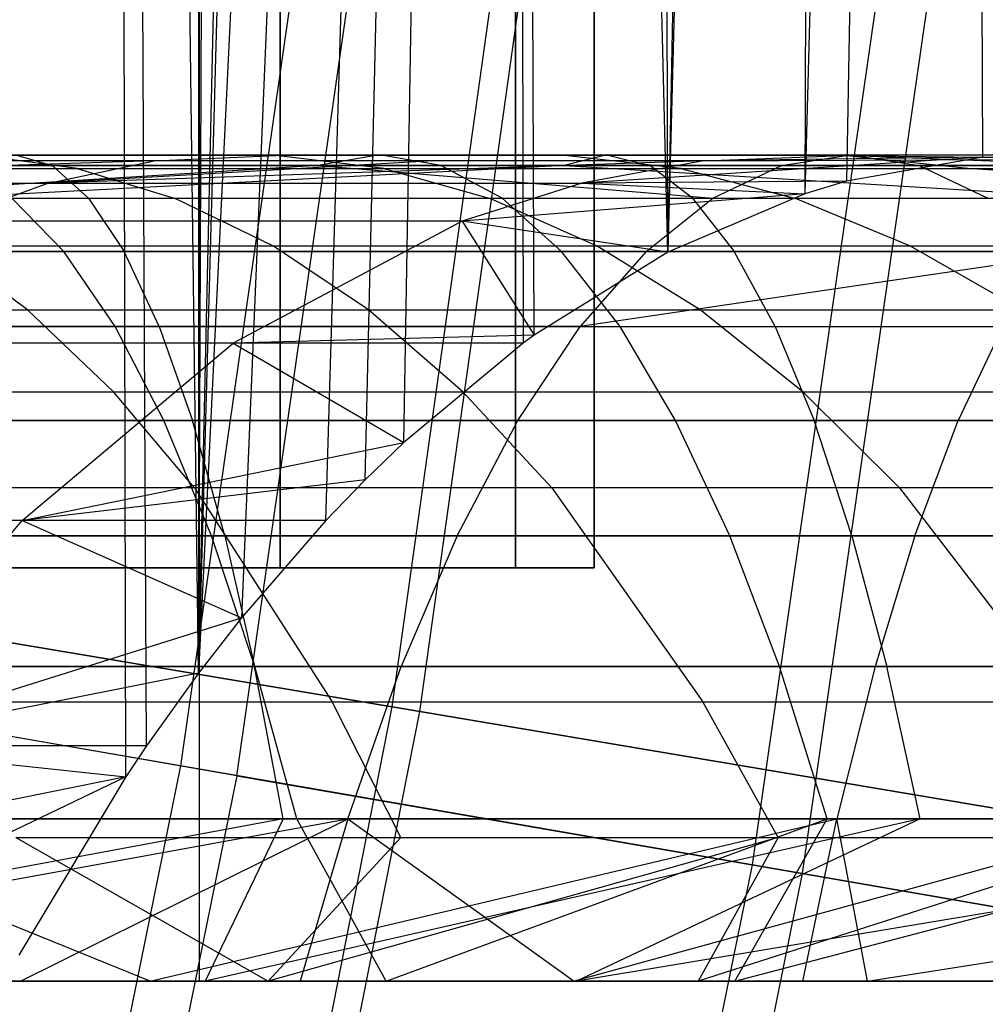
# Model space of a CAD drawing. Extents: x 0.1 to 12.1, y -6 to 6.
# Tile 288 of 334: x 10.921 to 11.155, y -0.906 to -0.667. Entities that reach past the tile are written whole.
import ezdxf

# ---------------------------------------------------------------- set-up
doc = ezdxf.new("R2010")
doc.units = 0
doc.header["$LTSCALE"] = 2.54
doc.layers.get('0').update_dxf_attribs({"linetype": 'CONTINUOUS'})

# ---------------------------------------------------------------- blocks, each defined once
blk = doc.blocks.new('DROPS_COLOR_B-11195_STL')
at = {"color": 0}
for p, q in [((10.96453, -0.90001, 60.39964), (10.96453, 0.89999, 60.39964)), ((10.96453, -0.90001, 60.39964), (10.96453, 0.89999, 60.39964)), ((10.96427, -0.82551, 53.4868), (10.94323, 0.85583, 53.45714)), ((10.95167, -0.84312, 53.46899), (10.94323, 0.85583, 53.45714)), ((10.96427, -0.82551, 53.4868), (10.94323, 0.85583, 53.45714)), ((10.95167, -0.84312, 53.46899), (10.94323, 0.85583, 53.45714)), ((10.94667, -0.85056, 53.46196), (10.94323, 0.85583, 53.45714)), ((10.94667, -0.85056, 53.46196), (10.94323, 0.85583, 53.45714)), ((10.96433, 0.82542, 53.48688), (10.96427, -0.82551, 53.4868)), ((10.96433, 0.82542, 53.48688), (10.96427, -0.82551, 53.4868)), ((10.97098, 0.81675, 53.49633), (10.96427, -0.82551, 53.4868)), ((10.97098, 0.81675, 53.49633), (10.96427, -0.82551, 53.4868)), ((10.96427, -0.82551, 53.4868), (11.00056, 0.7828, 53.53886)), ((10.96427, -0.82551, 53.4868), (11.00056, 0.7828, 53.53886)), ((11.00876, 0.7746, 53.55081), (10.96427, -0.82551, 53.4868)), ((11.00876, 0.7746, 53.55081), (10.96427, -0.82551, 53.4868)), ((11.04041, 0.74742, 53.59743), (10.96427, -0.82551, 53.4868)), ((11.04041, 0.74742, 53.59743), (10.96427, -0.82551, 53.4868)), ((11.04041, 0.74742, 53.59743), (10.97466, -0.81214, 53.50158)), ((11.04041, 0.74742, 53.59743), (10.97466, -0.81214, 53.50158)), ((10.99513, -0.78852, 53.53101), (11.04041, 0.74742, 53.59743)), ((10.99513, -0.78852, 53.53101), (11.04041, 0.74742, 53.59743)), ((11.00464, -0.77868, 53.54479), (11.04041, 0.74742, 53.59743)), ((11.00464, -0.77868, 53.54479), (11.04041, 0.74742, 53.59743)), ((11.01394, -0.7697, 53.55837), (11.04041, 0.74742, 53.59743)), ((11.01394, -0.7697, 53.55837), (11.04041, 0.74742, 53.59743)), ((11.04041, 0.74742, 53.59743), (11.04283, -0.74563, 53.60104)), ((11.07788, -0.72359, 53.6539), (11.04041, 0.74742, 53.59743)), ((11.07788, -0.72359, 53.6539), (11.04041, 0.74742, 53.59743)), ((11.04547, -0.74371, 53.60498), (11.04041, 0.74742, 53.59743)), ((11.04547, -0.74371, 53.60498), (11.04041, 0.74742, 53.59743)), ((11.04041, 0.74742, 53.59743), (11.04283, -0.74563, 53.60104)), ((11.07788, -0.72359, 53.6539), (11.07274, 0.72634, 53.64608)), ((11.07788, -0.72359, 53.6539), (11.07274, 0.72634, 53.64608)), ((11.10563, 0.71132, 53.69662), (11.07788, -0.72359, 53.6539)), ((11.10563, 0.71132, 53.69662), (11.07788, -0.72359, 53.6539)), ((11.11416, 0.70845, 53.70991), (11.07788, -0.72359, 53.6539)), ((11.11416, 0.70845, 53.70991), (11.07788, -0.72359, 53.6539)), ((11.11416, 0.70845, 53.70991), (11.11104, -0.70947, 53.70504)), ((11.11416, 0.70845, 53.70991), (11.11104, -0.70947, 53.70504)), ((11.1475, 0.70123, 53.76262), (11.11104, -0.70947, 53.70504)), ((11.1475, 0.70123, 53.76262), (11.11104, -0.70947, 53.70504)), ((11.1475, 0.70123, 53.76262), (11.12109, -0.70644, 53.72076)), ((11.1475, 0.70123, 53.76262), (11.12109, -0.70644, 53.72076)), ((11.15409, -0.70058, 53.77319), (11.1475, 0.70123, 53.76262)), ((11.15409, -0.70058, 53.77319), (11.1475, 0.70123, 53.76262)), ((10.98404, 0, 21.07937), (10.98404, -0.8, 21.07937)), ((10.98404, 0, 21.07937), (10.98404, -0.8, 21.07937)), ((10.98404, -0.8, 32.81585), (10.98404, 0, 32.81585)), ((10.98404, -0.8, 32.81585), (10.98404, 0, 32.81585)), ((11.04097, 0, 21.51183), (11.04097, -0.8, 21.51183)), ((11.04097, 0, 21.51183), (11.04097, -0.8, 21.51183)), ((11.04097, -0.8, 32.38339), (11.04097, 0, 32.38339)), ((11.04097, -0.8, 32.38339), (11.04097, 0, 32.38339)), ((11.06, 0, 21.94761), (11.06, -0.8, 21.94761)), ((11.06, -0.8, 31.94761), (11.06, 0, 31.94761)), ((11.06, 0, 21.94761), (11.06, -0.8, 21.94761)), ((11.06, -0.8, 31.94761), (11.06, 0, 31.94761)), ((11.00032, -0.56685, 5.00761), (10.95991, -0.84796, 5.00761)), ((11.00032, -0.56685, 5.00761), (10.95991, -0.84796, 5.00761)), ((10.97353, -0.85032, 10.35183), (11.01406, -0.56843, 10.35183)), ((10.97353, -0.85032, 10.35183), (11.01406, -0.56843, 10.35183)), ((11.13981, -0.58285, 5.30205), (11.09825, -0.8719, 5.30205)), ((11.13981, -0.58285, 5.30205), (11.09825, -0.8719, 5.30205)), ((11.15203, -0.58426, 10.05666), (11.11037, -0.874, 10.05666)), ((11.15203, -0.58426, 10.05666), (11.11037, -0.874, 10.05666)), ((10.89314, -0.70001, 55.89361), (11.00811, -0.70001, 55.86408)), ((10.89314, -0.70001, 55.89361), (11.00811, -0.70001, 55.86408)), ((10.98298, -0.70017, 53.9463), (10.9109, -0.70017, 53.98865)), ((10.93493, -0.70338, 54.03203), (10.9109, -0.70017, 53.98865)), ((10.98298, -0.70017, 53.9463), (10.9109, -0.70017, 53.98865)), ((10.93493, -0.70338, 54.03203), (10.9109, -0.70017, 53.98865)), ((10.92, -0.70001, 57.72245), (10.92887, -0.70263, 57.77774)), ((10.92, -0.70001, 57.72245), (11.06312, -0.70001, 57.69752)), ((10.92, -0.70001, 57.72245), (10.92887, -0.70263, 57.77774)), ((10.92, -0.70001, 57.72245), (11.06312, -0.70001, 57.69752)), ((10.95357, -0.70147, 53.89884), (10.98298, -0.70017, 53.9463)), ((10.95357, -0.70147, 53.89884), (10.98298, -0.70017, 53.9463)), ((11.05283, -0.70017, 53.90059), (10.98298, -0.70017, 53.9463)), ((11.0091, -0.70338, 53.98845), (10.98298, -0.70017, 53.9463)), ((11.05283, -0.70017, 53.90059), (10.98298, -0.70017, 53.9463)), ((11.0091, -0.70338, 53.98845), (10.98298, -0.70017, 53.9463)), ((11.00811, -0.70001, 55.86408), (10.99327, -0.70263, 55.8101)), ((11.00811, -0.70001, 55.86408), (10.99327, -0.70263, 55.8101)), ((11.02295, -0.70263, 55.91806), (11.00811, -0.70001, 55.86408)), ((11.00811, -0.70001, 55.86408), (11.12202, -0.70001, 55.83069)), ((11.00811, -0.70001, 55.86408), (11.12202, -0.70001, 55.83069)), ((11.02295, -0.70263, 55.91806), (11.00811, -0.70001, 55.86408)), ((11.06312, -0.70001, 57.69752), (11.05274, -0.70263, 57.6425)), ((11.06312, -0.70001, 57.69752), (11.05274, -0.70263, 57.6425)), ((11.12039, -0.70017, 53.85155), (11.05283, -0.70017, 53.90059)), ((11.08097, -0.70338, 53.94141), (11.05283, -0.70017, 53.90059)), ((11.12039, -0.70017, 53.85155), (11.05283, -0.70017, 53.90059)), ((11.08097, -0.70338, 53.94141), (11.05283, -0.70017, 53.90059)), ((11.15409, -0.70058, 53.77319), (11.05702, -0.70687, 53.76855)), ((11.15409, -0.70058, 53.77319), (11.05702, -0.70687, 53.76855)), ((11.06312, -0.70001, 57.69752), (11.0735, -0.70263, 57.75253)), ((11.06312, -0.70001, 57.69752), (11.2055, -0.70001, 57.66866)), ((11.06312, -0.70001, 57.69752), (11.0735, -0.70263, 57.75253)), ((11.06312, -0.70001, 57.69752), (11.2055, -0.70001, 57.66866)), ((11.08651, -0.70147, 53.80718), (11.12039, -0.70017, 53.85155)), ((11.08651, -0.70147, 53.80718), (11.12039, -0.70017, 53.85155)), ((11.15409, -0.70058, 53.77319), (11.08651, -0.70147, 53.80718)), ((11.15409, -0.70058, 53.77319), (11.08651, -0.70147, 53.80718)), ((11.10536, -0.70263, 55.77725), (11.12202, -0.70001, 55.83069)), ((11.10536, -0.70263, 55.77725), (11.12202, -0.70001, 55.83069)), ((11.12039, -0.70017, 53.85155), (11.18671, -0.70105, 53.82623)), ((11.20119, -0.70333, 53.85016), (11.12039, -0.70017, 53.85155)), ((11.12039, -0.70017, 53.85155), (11.18671, -0.70105, 53.82623)), ((11.15049, -0.70338, 53.89096), (11.12039, -0.70017, 53.85155)), ((11.20119, -0.70333, 53.85016), (11.12039, -0.70017, 53.85155)), ((11.15049, -0.70338, 53.89096), (11.12039, -0.70017, 53.85155)), ((11.15409, -0.70058, 53.77319), (11.12109, -0.70644, 53.72076)), ((11.15409, -0.70058, 53.77319), (11.12109, -0.70644, 53.72076)), ((11.12202, -0.70001, 55.83069), (11.13868, -0.70263, 55.88414)), ((11.12202, -0.70001, 55.83069), (11.13868, -0.70263, 55.88414)), ((11.12202, -0.70001, 55.83069), (11.23486, -0.70001, 55.79344)), ((11.12202, -0.70001, 55.83069), (11.23486, -0.70001, 55.79344)), ((11.18671, -0.70105, 53.82623), (11.15409, -0.70058, 53.77319)), ((11.18671, -0.70105, 53.82623), (11.15409, -0.70058, 53.77319)), ((10.92887, -0.70263, 57.77774), (10.78312, -0.70263, 57.79904)), ((10.92887, -0.70263, 57.77774), (10.78312, -0.70263, 57.79904)), ((10.95357, -0.70147, 53.89884), (10.79074, -0.70687, 53.93372)), ((10.95357, -0.70147, 53.89884), (10.79074, -0.70687, 53.93372)), ((10.99327, -0.70263, 55.8101), (10.86719, -0.7105, 55.78494)), ((10.99327, -0.70263, 55.8101), (10.86719, -0.7105, 55.78494)), ((10.88013, -0.70263, 55.83915), (10.99327, -0.70263, 55.8101)), ((10.88013, -0.70263, 55.83915), (10.99327, -0.70263, 55.8101)), ((10.95357, -0.70147, 53.89884), (10.88384, -0.70147, 53.93981)), ((10.95357, -0.70147, 53.89884), (10.88384, -0.70147, 53.93981)), ((11.05274, -0.70263, 57.6425), (10.9023, -0.7105, 57.61214)), ((11.05274, -0.70263, 57.6425), (10.9023, -0.7105, 57.61214)), ((10.90614, -0.70263, 55.94807), (11.02295, -0.70263, 55.91806)), ((10.90614, -0.70263, 55.94807), (11.02295, -0.70263, 55.91806)), ((11.05274, -0.70263, 57.6425), (10.91113, -0.70263, 57.66718)), ((11.05274, -0.70263, 57.6425), (10.91113, -0.70263, 57.66718)), ((10.92798, -0.70687, 53.85754), (10.95357, -0.70147, 53.89884)), ((11.08651, -0.70147, 53.80718), (10.92798, -0.70687, 53.85754)), ((11.08651, -0.70147, 53.80718), (10.92798, -0.70687, 53.85754)), ((11.02115, -0.70147, 53.85461), (10.92798, -0.70687, 53.85754)), ((11.02115, -0.70147, 53.85461), (10.92798, -0.70687, 53.85754)), ((10.92798, -0.70687, 53.85754), (10.95357, -0.70147, 53.89884)), ((11.0735, -0.70263, 57.75253), (10.92887, -0.70263, 57.77774)), ((10.9377, -0.7105, 57.83278), (10.92887, -0.70263, 57.77774)), ((11.0735, -0.70263, 57.75253), (10.92887, -0.70263, 57.77774)), ((10.9377, -0.7105, 57.83278), (10.92887, -0.70263, 57.77774)), ((11.02115, -0.70147, 53.85461), (10.95357, -0.70147, 53.89884)), ((11.02115, -0.70147, 53.85461), (10.95357, -0.70147, 53.89884)), ((10.99327, -0.70263, 55.8101), (11.10536, -0.70263, 55.77725)), ((10.99327, -0.70263, 55.8101), (11.10536, -0.70263, 55.77725)), ((10.99327, -0.70263, 55.8101), (11.08876, -0.7105, 55.72403)), ((10.99327, -0.70263, 55.8101), (11.08876, -0.7105, 55.72403)), ((11.08651, -0.70147, 53.80718), (11.02115, -0.70147, 53.85461)), ((11.08651, -0.70147, 53.80718), (11.02115, -0.70147, 53.85461)), ((11.03773, -0.7105, 55.97181), (11.02295, -0.70263, 55.91806)), ((11.02295, -0.70263, 55.91806), (11.13868, -0.70263, 55.88414)), ((11.02295, -0.70263, 55.91806), (11.13868, -0.70263, 55.88414)), ((11.03773, -0.7105, 55.97181), (11.02295, -0.70263, 55.91806)), ((11.19361, -0.70263, 57.61395), (11.05274, -0.70263, 57.6425)), ((11.05274, -0.70263, 57.6425), (11.18178, -0.7105, 57.55948)), ((11.05274, -0.70263, 57.6425), (11.18178, -0.7105, 57.55948)), ((11.19361, -0.70263, 57.61395), (11.05274, -0.70263, 57.6425)), ((11.08651, -0.70147, 53.80718), (11.05702, -0.70687, 53.76855)), ((11.08651, -0.70147, 53.80718), (11.05702, -0.70687, 53.76855)), ((11.21739, -0.70263, 57.72338), (11.0735, -0.70263, 57.75253)), ((11.08384, -0.7105, 57.80731), (11.0735, -0.70263, 57.75253)), ((11.21739, -0.70263, 57.72338), (11.0735, -0.70263, 57.75253)), ((11.08384, -0.7105, 57.80731), (11.0735, -0.70263, 57.75253)), ((11.08651, -0.70147, 53.80718), (11.18671, -0.70105, 53.82623)), ((11.08651, -0.70147, 53.80718), (11.18671, -0.70105, 53.82623)), ((11.08876, -0.7105, 55.72403), (11.10536, -0.70263, 55.77725)), ((11.08876, -0.7105, 55.72403), (11.10536, -0.70263, 55.77725)), ((11.10536, -0.70263, 55.77725), (11.21639, -0.70263, 55.74059)), ((11.10536, -0.70263, 55.77725), (11.21639, -0.70263, 55.74059)), ((11.13868, -0.70263, 55.88414), (11.15527, -0.7105, 55.93735)), ((11.13868, -0.70263, 55.88414), (11.15527, -0.7105, 55.93735)), ((11.13868, -0.70263, 55.88414), (11.25333, -0.70263, 55.8463)), ((11.13868, -0.70263, 55.88414), (11.25333, -0.70263, 55.8463)), ((10.85873, -0.70338, 54.07193), (10.93493, -0.70338, 54.03203)), ((10.85873, -0.70338, 54.07193), (10.93493, -0.70338, 54.03203)), ((10.93493, -0.70338, 54.03203), (10.95865, -0.71065, 54.07483)), ((10.93493, -0.70338, 54.03203), (11.0091, -0.70338, 53.98845)), ((10.93493, -0.70338, 54.03203), (10.95865, -0.71065, 54.07483)), ((10.93493, -0.70338, 54.03203), (11.0091, -0.70338, 53.98845)), ((11.0091, -0.70338, 53.98845), (11.03487, -0.71065, 54.03005)), ((11.0091, -0.70338, 53.98845), (11.08097, -0.70338, 53.94141)), ((11.0091, -0.70338, 53.98845), (11.03487, -0.71065, 54.03005)), ((11.0091, -0.70338, 53.98845), (11.08097, -0.70338, 53.94141)), ((11.08097, -0.70338, 53.94141), (11.10874, -0.71065, 53.98171)), ((11.08097, -0.70338, 53.94141), (11.15049, -0.70338, 53.89096)), ((11.08097, -0.70338, 53.94141), (11.10874, -0.71065, 53.98171)), ((11.08097, -0.70338, 53.94141), (11.15049, -0.70338, 53.89096)), ((11.15049, -0.70338, 53.89096), (11.20119, -0.70333, 53.85016)), ((11.15049, -0.70338, 53.89096), (11.20119, -0.70333, 53.85016)), ((11.21887, -0.70793, 53.87973), (11.15049, -0.70338, 53.89096)), ((11.21887, -0.70793, 53.87973), (11.15049, -0.70338, 53.89096)), ((10.79074, -0.70687, 53.93372), (10.92798, -0.70687, 53.85754)), ((10.79074, -0.70687, 53.93372), (10.92798, -0.70687, 53.85754)), ((10.92798, -0.70687, 53.85754), (10.90285, -0.71613, 53.81699)), ((10.92798, -0.70687, 53.85754), (10.90285, -0.71613, 53.81699)), ((10.92798, -0.70687, 53.85754), (11.05702, -0.70687, 53.76855)), ((10.92798, -0.70687, 53.85754), (11.05702, -0.70687, 53.76855)), ((11.05702, -0.70687, 53.76855), (11.02807, -0.71613, 53.73065)), ((11.05702, -0.70687, 53.76855), (11.02807, -0.71613, 53.73065)), ((11.12109, -0.70644, 53.72076), (11.05702, -0.70687, 53.76855)), ((11.12109, -0.70644, 53.72076), (11.05702, -0.70687, 53.76855)), ((11.05702, -0.70687, 53.76855), (11.11104, -0.70947, 53.70504)), ((11.05702, -0.70687, 53.76855), (11.11104, -0.70947, 53.70504)), ((11.12109, -0.70644, 53.72076), (11.11104, -0.70947, 53.70504)), ((11.12109, -0.70644, 53.72076), (11.11104, -0.70947, 53.70504)), ((11.11104, -0.70947, 53.70504), (11.02807, -0.71613, 53.73065)), ((11.11104, -0.70947, 53.70504), (11.02807, -0.71613, 53.73065)), ((11.11104, -0.70947, 53.70504), (11.07788, -0.72359, 53.6539)), ((11.11104, -0.70947, 53.70504), (11.07788, -0.72359, 53.6539)), ((10.79043, -0.7105, 57.8543), (10.9377, -0.7105, 57.83278)), ((10.79043, -0.7105, 57.8543), (10.9377, -0.7105, 57.83278)), ((10.86719, -0.7105, 55.78494), (11.08876, -0.7105, 55.72403)), ((10.86719, -0.7105, 55.78494), (11.08876, -0.7105, 55.72403)), ((10.95865, -0.71065, 54.07483), (10.88033, -0.71065, 54.11584)), ((10.95865, -0.71065, 54.07483), (10.88033, -0.71065, 54.11584)), ((10.9023, -0.7105, 57.61214), (11.18178, -0.7105, 57.55948)), ((10.9023, -0.7105, 57.61214), (11.18178, -0.7105, 57.55948)), ((10.93169, -0.72343, 56.05508), (10.91909, -0.7105, 56.00228)), ((10.91909, -0.7105, 56.00228), (11.03773, -0.7105, 55.97181)), ((10.91909, -0.7105, 56.00228), (11.03773, -0.7105, 55.97181)), ((10.93169, -0.72343, 56.05508), (10.91909, -0.7105, 56.00228)), ((10.9377, -0.7105, 57.83278), (10.9463, -0.72343, 57.88638)), ((10.9377, -0.7105, 57.83278), (11.08384, -0.7105, 57.80731)), ((10.9377, -0.7105, 57.83278), (10.9463, -0.72343, 57.88638)), ((10.9377, -0.7105, 57.83278), (11.08384, -0.7105, 57.80731)), ((11.03487, -0.71065, 54.03005), (10.95865, -0.71065, 54.07483)), ((10.98243, -0.72218, 54.11776), (10.95865, -0.71065, 54.07483)), ((11.03487, -0.71065, 54.03005), (10.95865, -0.71065, 54.07483)), ((10.98243, -0.72218, 54.11776), (10.95865, -0.71065, 54.07483)), ((11.10874, -0.71065, 53.98171), (11.03487, -0.71065, 54.03005)), ((11.06072, -0.72218, 54.07177), (11.03487, -0.71065, 54.03005)), ((11.10874, -0.71065, 53.98171), (11.03487, -0.71065, 54.03005)), ((11.06072, -0.72218, 54.07177), (11.03487, -0.71065, 54.03005)), ((11.05212, -0.72343, 56.02415), (11.03773, -0.7105, 55.97181)), ((11.03773, -0.7105, 55.97181), (11.15527, -0.7105, 55.93735)), ((11.03773, -0.7105, 55.97181), (11.15527, -0.7105, 55.93735)), ((11.05212, -0.72343, 56.02415), (11.03773, -0.7105, 55.97181)), ((11.07261, -0.72343, 55.67221), (11.08876, -0.7105, 55.72403)), ((11.07261, -0.72343, 55.67221), (11.08876, -0.7105, 55.72403)), ((11.08384, -0.7105, 57.80731), (11.0939, -0.72343, 57.86065)), ((11.08384, -0.7105, 57.80731), (11.22922, -0.7105, 57.77785)), ((11.08384, -0.7105, 57.80731), (11.0939, -0.72343, 57.86065)), ((11.08384, -0.7105, 57.80731), (11.22922, -0.7105, 57.77785)), ((11.08876, -0.7105, 55.72403), (11.19801, -0.7105, 55.68797)), ((11.08876, -0.7105, 55.72403), (11.19801, -0.7105, 55.68797)), ((11.18019, -0.71065, 53.92985), (11.10874, -0.71065, 53.98171)), ((11.13659, -0.72218, 54.02211), (11.10874, -0.71065, 53.98171)), ((11.18019, -0.71065, 53.92985), (11.10874, -0.71065, 53.98171)), ((11.13659, -0.72218, 54.02211), (11.10874, -0.71065, 53.98171)), ((11.02807, -0.71613, 53.73065), (10.90285, -0.71613, 53.81699)), ((11.02807, -0.71613, 53.73065), (10.90285, -0.71613, 53.81699)), ((11.02807, -0.71613, 53.73065), (10.97265, -0.74563, 53.65807)), ((11.02807, -0.71613, 53.73065), (10.97265, -0.74563, 53.65807)), ((11.07788, -0.72359, 53.6539), (11.02807, -0.71613, 53.73065)), ((11.02807, -0.71613, 53.73065), (11.04547, -0.74371, 53.60498)), ((11.07788, -0.72359, 53.6539), (11.02807, -0.71613, 53.73065)), ((11.02807, -0.71613, 53.73065), (11.04547, -0.74371, 53.60498)), ((10.9463, -0.72343, 57.88638), (10.79755, -0.72343, 57.90812)), ((10.9463, -0.72343, 57.88638), (10.79755, -0.72343, 57.90812)), ((10.81072, -0.72343, 56.08184), (10.93169, -0.72343, 56.05508)), ((10.81072, -0.72343, 56.08184), (10.93169, -0.72343, 56.05508)), ((10.85458, -0.72343, 55.73214), (11.07261, -0.72343, 55.67221)), ((10.85458, -0.72343, 55.73214), (11.07261, -0.72343, 55.67221)), ((11.17025, -0.72343, 57.50643), (10.8937, -0.72343, 57.55854)), ((11.17025, -0.72343, 57.50643), (10.8937, -0.72343, 57.55854)), ((10.98243, -0.72218, 54.11776), (10.902, -0.72218, 54.15988)), ((10.92292, -0.73758, 54.20242), (10.902, -0.72218, 54.15988)), ((10.98243, -0.72218, 54.11776), (10.902, -0.72218, 54.15988)), ((10.92292, -0.73758, 54.20242), (10.902, -0.72218, 54.15988)), ((10.94413, -0.74162, 56.10715), (10.93169, -0.72343, 56.05508)), ((10.93169, -0.72343, 56.05508), (11.05212, -0.72343, 56.02415)), ((10.93169, -0.72343, 56.05508), (11.05212, -0.72343, 56.02415)), ((10.94413, -0.74162, 56.10715), (10.93169, -0.72343, 56.05508)), ((11.0939, -0.72343, 57.86065), (10.9463, -0.72343, 57.88638)), ((10.95478, -0.74162, 57.93924), (10.9463, -0.72343, 57.88638)), ((11.0939, -0.72343, 57.86065), (10.9463, -0.72343, 57.88638)), ((10.95478, -0.74162, 57.93924), (10.9463, -0.72343, 57.88638)), ((11.06072, -0.72218, 54.07177), (10.98243, -0.72218, 54.11776)), ((11.0054, -0.73758, 54.15922), (10.98243, -0.72218, 54.11776)), ((11.06072, -0.72218, 54.07177), (10.98243, -0.72218, 54.11776)), ((11.0054, -0.73758, 54.15922), (10.98243, -0.72218, 54.11776)), ((11.07788, -0.72359, 53.6539), (11.04547, -0.74371, 53.60498)), ((11.07788, -0.72359, 53.6539), (11.04547, -0.74371, 53.60498)), ((11.06631, -0.74162, 56.07577), (11.05212, -0.72343, 56.02415)), ((11.05212, -0.72343, 56.02415), (11.17143, -0.72343, 55.98918)), ((11.05212, -0.72343, 56.02415), (11.17143, -0.72343, 55.98918)), ((11.06631, -0.74162, 56.07577), (11.05212, -0.72343, 56.02415)), ((11.1801, -0.72343, 55.63672), (11.05667, -0.74162, 55.6211)), ((11.07261, -0.72343, 55.67221), (11.05667, -0.74162, 55.6211)), ((11.1801, -0.72343, 55.63672), (11.05667, -0.74162, 55.6211)), ((11.07261, -0.72343, 55.67221), (11.05667, -0.74162, 55.6211)), ((11.13659, -0.72218, 54.02211), (11.06072, -0.72218, 54.07177)), ((11.08569, -0.73758, 54.11205), (11.06072, -0.72218, 54.07177)), ((11.13659, -0.72218, 54.02211), (11.06072, -0.72218, 54.07177)), ((11.08569, -0.73758, 54.11205), (11.06072, -0.72218, 54.07177)), ((11.07261, -0.72343, 55.67221), (11.1801, -0.72343, 55.63672)), ((11.07261, -0.72343, 55.67221), (11.1801, -0.72343, 55.63672)), ((11.24075, -0.72343, 57.8309), (11.0939, -0.72343, 57.86065)), ((11.10383, -0.74162, 57.91326), (11.0939, -0.72343, 57.86065)), ((11.24075, -0.72343, 57.8309), (11.0939, -0.72343, 57.86065)), ((11.10383, -0.74162, 57.91326), (11.0939, -0.72343, 57.86065)), ((11.20997, -0.72218, 53.96885), (11.13659, -0.72218, 54.02211)), ((11.16348, -0.73758, 54.06113), (11.13659, -0.72218, 54.02211)), ((11.20997, -0.72218, 53.96885), (11.13659, -0.72218, 54.02211)), ((11.16348, -0.73758, 54.06113), (11.13659, -0.72218, 54.02211)), ((10.83879, -0.73758, 54.24136), (10.92292, -0.73758, 54.20242)), ((10.83879, -0.73758, 54.24136), (10.92292, -0.73758, 54.20242)), ((10.94371, -0.7574, 54.24468), (10.92292, -0.73758, 54.20242)), ((10.92292, -0.73758, 54.20242), (11.0054, -0.73758, 54.15922)), ((10.94371, -0.7574, 54.24468), (10.92292, -0.73758, 54.20242)), ((10.92292, -0.73758, 54.20242), (11.0054, -0.73758, 54.15922)), ((11.02823, -0.7574, 54.20042), (11.0054, -0.73758, 54.15922)), ((11.0054, -0.73758, 54.15922), (11.08569, -0.73758, 54.11205)), ((11.02823, -0.7574, 54.20042), (11.0054, -0.73758, 54.15922)), ((11.0054, -0.73758, 54.15922), (11.08569, -0.73758, 54.11205)), ((11.11049, -0.7574, 54.15209), (11.08569, -0.73758, 54.11205)), ((11.08569, -0.73758, 54.11205), (11.16348, -0.73758, 54.06113)), ((11.11049, -0.7574, 54.15209), (11.08569, -0.73758, 54.11205)), ((11.08569, -0.73758, 54.11205), (11.16348, -0.73758, 54.06113)), ((10.80458, -0.74162, 57.96119), (10.95478, -0.74162, 57.93924)), ((10.80458, -0.74162, 57.96119), (10.95478, -0.74162, 57.93924)), ((10.82138, -0.74162, 56.13431), (10.94413, -0.74162, 56.10715)), ((10.82138, -0.74162, 56.13431), (10.94413, -0.74162, 56.10715)), ((11.05667, -0.74162, 55.6211), (10.84215, -0.74162, 55.68007)), ((11.05667, -0.74162, 55.6211), (10.84215, -0.74162, 55.68007)), ((10.88521, -0.74162, 57.50568), (11.15889, -0.74162, 57.45411)), ((10.88521, -0.74162, 57.50568), (11.15889, -0.74162, 57.45411)), ((10.9559, -0.76432, 56.15646), (10.94413, -0.74162, 56.10715)), ((10.94413, -0.74162, 56.10715), (11.06631, -0.74162, 56.07577)), ((10.94413, -0.74162, 56.10715), (11.06631, -0.74162, 56.07577)), ((10.9559, -0.76432, 56.15646), (10.94413, -0.74162, 56.10715)), ((10.95478, -0.74162, 57.93924), (10.96282, -0.76432, 57.9893)), ((10.95478, -0.74162, 57.93924), (11.10383, -0.74162, 57.91326)), ((10.95478, -0.74162, 57.93924), (10.96282, -0.76432, 57.9893)), ((10.95478, -0.74162, 57.93924), (11.10383, -0.74162, 57.91326)), ((11.04158, -0.76432, 55.57269), (11.05667, -0.74162, 55.6211)), ((11.04158, -0.76432, 55.57269), (11.05667, -0.74162, 55.6211)), ((11.05667, -0.74162, 55.6211), (11.26696, -0.74162, 55.54771)), ((11.05667, -0.74162, 55.6211), (11.26696, -0.74162, 55.54771)), ((11.07975, -0.76432, 56.12466), (11.06631, -0.74162, 56.07577)), ((11.06631, -0.74162, 56.07577), (11.18737, -0.74162, 56.04029)), ((11.06631, -0.74162, 56.07577), (11.18737, -0.74162, 56.04029)), ((11.07975, -0.76432, 56.12466), (11.06631, -0.74162, 56.07577)), ((11.10383, -0.74162, 57.91326), (11.11323, -0.76432, 57.96309)), ((11.10383, -0.74162, 57.91326), (11.25211, -0.74162, 57.88322)), ((11.10383, -0.74162, 57.91326), (11.11323, -0.76432, 57.96309)), ((11.10383, -0.74162, 57.91326), (11.25211, -0.74162, 57.88322)), ((11.15889, -0.74162, 57.45411), (11.14812, -0.76432, 57.40456)), ((11.15889, -0.74162, 57.45411), (11.14812, -0.76432, 57.40456)), ((10.97265, -0.74563, 53.65807), (10.85476, -0.74563, 53.73937)), ((10.97265, -0.74563, 53.65807), (10.85476, -0.74563, 53.73937)), ((10.92158, -0.78852, 53.5912), (10.97265, -0.74563, 53.65807)), ((10.92158, -0.78852, 53.5912), (10.97265, -0.74563, 53.65807)), ((11.04547, -0.74371, 53.60498), (10.97265, -0.74563, 53.65807)), ((11.04547, -0.74371, 53.60498), (10.97265, -0.74563, 53.65807)), ((11.04283, -0.74563, 53.60104), (10.97265, -0.74563, 53.65807)), ((10.97265, -0.74563, 53.65807), (11.01394, -0.7697, 53.55837)), ((10.97265, -0.74563, 53.65807), (11.01394, -0.7697, 53.55837)), ((11.04283, -0.74563, 53.60104), (10.97265, -0.74563, 53.65807)), ((11.04283, -0.74563, 53.60104), (11.01394, -0.7697, 53.55837)), ((11.04283, -0.74563, 53.60104), (11.01394, -0.7697, 53.55837)), ((11.04547, -0.74371, 53.60498), (11.04283, -0.74563, 53.60104)), ((11.04547, -0.74371, 53.60498), (11.04283, -0.74563, 53.60104)), ((10.85751, -0.7574, 54.28458), (10.94371, -0.7574, 54.24468)), ((10.85751, -0.7574, 54.28458), (10.94371, -0.7574, 54.24468)), ((10.96331, -0.78068, 54.28453), (10.94371, -0.7574, 54.24468)), ((10.94371, -0.7574, 54.24468), (11.02823, -0.7574, 54.20042)), ((10.96331, -0.78068, 54.28453), (10.94371, -0.7574, 54.24468)), ((10.94371, -0.7574, 54.24468), (11.02823, -0.7574, 54.20042)), ((11.04975, -0.78068, 54.23926), (11.02823, -0.7574, 54.20042)), ((11.02823, -0.7574, 54.20042), (11.11049, -0.7574, 54.15209)), ((11.04975, -0.78068, 54.23926), (11.02823, -0.7574, 54.20042)), ((11.02823, -0.7574, 54.20042), (11.11049, -0.7574, 54.15209)), ((11.11049, -0.7574, 54.15209), (11.19021, -0.7574, 54.09991)), ((11.13388, -0.78068, 54.18984), (11.11049, -0.7574, 54.15209)), ((11.13388, -0.78068, 54.18984), (11.11049, -0.7574, 54.15209)), ((11.11049, -0.7574, 54.15209), (11.19021, -0.7574, 54.09991)), ((10.96282, -0.76432, 57.9893), (10.81123, -0.76432, 58.01146)), ((10.96282, -0.76432, 57.9893), (10.81123, -0.76432, 58.01146)), ((10.83037, -0.76432, 55.63075), (11.04158, -0.76432, 55.57269)), ((10.83037, -0.76432, 55.63075), (11.04158, -0.76432, 55.57269)), ((10.83149, -0.76432, 56.184), (10.9559, -0.76432, 56.15646)), ((10.83149, -0.76432, 56.184), (10.9559, -0.76432, 56.15646)), ((11.14812, -0.76432, 57.40456), (10.87718, -0.76432, 57.45561)), ((11.14812, -0.76432, 57.40456), (10.87718, -0.76432, 57.45561)), ((10.96739, -0.79228, 56.20456), (10.9559, -0.76432, 56.15646)), ((10.9559, -0.76432, 56.15646), (11.07975, -0.76432, 56.12466)), ((10.9559, -0.76432, 56.15646), (11.07975, -0.76432, 56.12466)), ((10.96739, -0.79228, 56.20456), (10.9559, -0.76432, 56.15646)), ((11.11323, -0.76432, 57.96309), (10.96282, -0.76432, 57.9893)), ((10.97065, -0.79228, 58.03812), (10.96282, -0.76432, 57.9893)), ((11.11323, -0.76432, 57.96309), (10.96282, -0.76432, 57.9893)), ((10.97065, -0.79228, 58.03812), (10.96282, -0.76432, 57.9893)), ((11.02686, -0.79228, 55.52549), (11.04158, -0.76432, 55.57269)), ((11.02686, -0.79228, 55.52549), (11.04158, -0.76432, 55.57269)), ((11.04158, -0.76432, 55.57269), (11.24862, -0.76432, 55.50044)), ((11.04158, -0.76432, 55.57269), (11.24862, -0.76432, 55.50044)), ((11.09286, -0.79228, 56.17233), (11.07975, -0.76432, 56.12466)), ((11.07975, -0.76432, 56.12466), (11.20246, -0.76432, 56.0887)), ((11.07975, -0.76432, 56.12466), (11.20246, -0.76432, 56.0887)), ((11.09286, -0.79228, 56.17233), (11.07975, -0.76432, 56.12466)), ((11.26288, -0.76432, 57.93276), (11.11323, -0.76432, 57.96309)), ((11.1224, -0.79228, 58.01168), (11.11323, -0.76432, 57.96309)), ((11.26288, -0.76432, 57.93276), (11.11323, -0.76432, 57.96309)), ((11.1224, -0.79228, 58.01168), (11.11323, -0.76432, 57.96309)), ((11.13763, -0.79228, 57.35624), (11.14812, -0.76432, 57.40456)), ((11.13763, -0.79228, 57.35624), (11.14812, -0.76432, 57.40456)), ((11.41602, -0.76432, 57.33866), (11.14812, -0.76432, 57.40456)), ((11.41602, -0.76432, 57.33866), (11.14812, -0.76432, 57.40456)), ((10.92158, -0.78852, 53.5912), (11.01394, -0.7697, 53.55837)), ((10.92158, -0.78852, 53.5912), (11.01394, -0.7697, 53.55837)), ((11.01394, -0.7697, 53.55837), (11.00464, -0.77868, 53.54479)), ((11.01394, -0.7697, 53.55837), (11.00464, -0.77868, 53.54479)), ((11.00464, -0.77868, 53.54479), (10.92158, -0.78852, 53.5912)), ((11.00464, -0.77868, 53.54479), (10.92158, -0.78852, 53.5912)), ((11.00464, -0.77868, 53.54479), (10.99513, -0.78852, 53.53101)), ((11.00464, -0.77868, 53.54479), (10.99513, -0.78852, 53.53101)), ((10.96331, -0.78068, 54.28453), (10.87515, -0.78068, 54.32534)), ((10.96331, -0.78068, 54.28453), (10.87515, -0.78068, 54.32534)), ((11.04975, -0.78068, 54.23926), (10.96331, -0.78068, 54.28453)), ((10.96331, -0.78068, 54.28453), (10.99663, -0.83242, 54.35226)), ((10.96331, -0.78068, 54.28453), (10.99663, -0.83242, 54.35226)), ((11.04975, -0.78068, 54.23926), (10.96331, -0.78068, 54.28453)), ((11.13388, -0.78068, 54.18984), (11.04975, -0.78068, 54.23926)), ((11.04975, -0.78068, 54.23926), (11.08633, -0.83242, 54.30528)), ((11.04975, -0.78068, 54.23926), (11.08633, -0.83242, 54.30528)), ((11.13388, -0.78068, 54.18984), (11.04975, -0.78068, 54.23926)), ((11.21541, -0.78068, 54.13647), (11.13388, -0.78068, 54.18984)), ((11.13388, -0.78068, 54.18984), (11.17364, -0.83242, 54.25399)), ((11.13388, -0.78068, 54.18984), (11.17364, -0.83242, 54.25399)), ((11.21541, -0.78068, 54.13647), (11.13388, -0.78068, 54.18984)), ((10.92158, -0.78852, 53.5912), (10.81044, -0.78852, 53.66784)), ((10.92158, -0.78852, 53.5912), (10.81044, -0.78852, 53.66784)), ((10.87591, -0.84312, 53.53139), (10.92158, -0.78852, 53.5912)), ((10.87591, -0.84312, 53.53139), (10.92158, -0.78852, 53.5912)), ((10.99513, -0.78852, 53.53101), (10.92158, -0.78852, 53.5912)), ((10.92158, -0.78852, 53.5912), (10.97466, -0.81214, 53.50158)), ((10.99513, -0.78852, 53.53101), (10.92158, -0.78852, 53.5912)), ((10.92158, -0.78852, 53.5912), (10.97466, -0.81214, 53.50158)), ((10.99513, -0.78852, 53.53101), (10.97466, -0.81214, 53.50158)), ((10.99513, -0.78852, 53.53101), (10.97466, -0.81214, 53.50158)), ((10.81772, -0.79228, 58.06048), (10.97065, -0.79228, 58.03812)), ((10.81772, -0.79228, 58.06048), (10.97065, -0.79228, 58.03812)), ((11.02686, -0.79228, 55.52549), (10.81889, -0.79228, 55.58265)), ((11.02686, -0.79228, 55.52549), (10.81889, -0.79228, 55.58265)), ((10.84134, -0.79228, 56.23245), (10.96739, -0.79228, 56.20456)), ((10.84134, -0.79228, 56.23245), (10.96739, -0.79228, 56.20456)), ((10.86935, -0.79228, 57.40679), (11.13763, -0.79228, 57.35624)), ((10.86935, -0.79228, 57.40679), (11.13763, -0.79228, 57.35624)), ((10.97793, -0.82387, 56.2487), (10.96739, -0.79228, 56.20456)), ((10.96739, -0.79228, 56.20456), (11.09286, -0.79228, 56.17233)), ((10.96739, -0.79228, 56.20456), (11.09286, -0.79228, 56.17233)), ((10.97793, -0.82387, 56.2487), (10.96739, -0.79228, 56.20456)), ((10.97065, -0.79228, 58.03812), (10.97784, -0.82387, 58.08293)), ((10.97065, -0.79228, 58.03812), (11.1224, -0.79228, 58.01168)), ((10.97065, -0.79228, 58.03812), (10.97784, -0.82387, 58.08293)), ((10.97065, -0.79228, 58.03812), (11.1224, -0.79228, 58.01168)), ((11.02686, -0.79228, 55.52549), (11.01336, -0.82387, 55.48217)), ((11.02686, -0.79228, 55.52549), (11.01336, -0.82387, 55.48217)), ((11.23073, -0.79228, 55.45435), (11.02686, -0.79228, 55.52549)), ((11.23073, -0.79228, 55.45435), (11.02686, -0.79228, 55.52549)), ((11.10489, -0.82387, 56.21609), (11.09286, -0.79228, 56.17233)), ((11.09286, -0.79228, 56.17233), (11.21718, -0.79228, 56.1359)), ((11.09286, -0.79228, 56.17233), (11.21718, -0.79228, 56.1359)), ((11.10489, -0.82387, 56.21609), (11.09286, -0.79228, 56.17233)), ((11.1224, -0.79228, 58.01168), (11.13082, -0.82387, 58.05627)), ((11.1224, -0.79228, 58.01168), (11.27337, -0.79228, 57.98109)), ((11.1224, -0.79228, 58.01168), (11.13082, -0.82387, 58.05627)), ((11.1224, -0.79228, 58.01168), (11.27337, -0.79228, 57.98109)), ((11.13763, -0.79228, 57.35624), (11.12799, -0.82387, 57.31189)), ((11.13763, -0.79228, 57.35624), (11.12799, -0.82387, 57.31189)), ((11.13763, -0.79228, 57.35624), (11.40288, -0.79228, 57.29099)), ((11.13763, -0.79228, 57.35624), (11.40288, -0.79228, 57.29099)), ((10.98404, -0.8, 21.07937), (10.88963, -0.8, 20.65351)), ((10.88963, -0.8, 33.2417), (10.98404, -0.8, 32.81585)), ((10.98404, -0.8, 21.07937), (10.88963, -0.8, 20.65351)), ((10.88963, -0.8, 33.2417), (10.98404, -0.8, 32.81585)), ((11.04097, -0.8, 21.51183), (10.98404, -0.8, 21.07937)), ((10.98404, -0.8, 32.81585), (11.04097, -0.8, 32.38339)), ((11.04097, -0.8, 21.51183), (10.98404, -0.8, 21.07937)), ((10.98404, -0.8, 32.81585), (11.04097, -0.8, 32.38339)), ((11.06, -0.8, 21.94761), (11.04097, -0.8, 21.51183)), ((11.04097, -0.8, 32.38339), (11.06, -0.8, 31.94761)), ((11.06, -0.8, 21.94761), (11.04097, -0.8, 21.51183)), ((11.04097, -0.8, 32.38339), (11.06, -0.8, 31.94761)), ((11.06, -0.8, 21.94761), (11.06, -0.8, 31.94761)), ((11.06, -0.8, 21.94761), (11.06, -0.8, 31.94761)), ((10.87591, -0.84312, 53.53139), (10.97466, -0.81214, 53.50158)), ((10.87591, -0.84312, 53.53139), (10.97466, -0.81214, 53.50158)), ((10.97466, -0.81214, 53.50158), (10.96427, -0.82551, 53.4868)), ((10.97466, -0.81214, 53.50158), (10.96427, -0.82551, 53.4868)), ((10.95991, -0.84796, 5.00761), (10.80573, -0.82128, 4.72138)), ((10.95991, -0.84796, 5.00761), (10.80573, -0.82128, 4.72138)), ((10.80835, -0.82387, 55.53851), (11.01336, -0.82387, 55.48217)), ((10.80835, -0.82387, 55.53851), (11.01336, -0.82387, 55.48217)), ((10.97353, -0.85032, 10.35183), (10.82082, -0.82389, 10.63887)), ((10.97353, -0.85032, 10.35183), (10.82082, -0.82389, 10.63887)), ((10.97784, -0.82387, 58.08293), (10.82368, -0.82387, 58.10547)), ((10.97784, -0.82387, 58.08293), (10.82368, -0.82387, 58.10547)), ((10.85038, -0.82387, 56.27692), (10.97793, -0.82387, 56.2487)), ((10.85038, -0.82387, 56.27692), (10.97793, -0.82387, 56.2487)), ((11.12799, -0.82387, 57.31189), (10.86216, -0.82387, 57.36198)), ((11.12799, -0.82387, 57.31189), (10.86216, -0.82387, 57.36198)), ((11.13082, -0.82387, 58.05627), (10.97784, -0.82387, 58.08293)), ((10.98475, -0.86072, 58.12598), (10.97784, -0.82387, 58.08293)), ((11.13082, -0.82387, 58.05627), (10.97784, -0.82387, 58.08293)), ((10.98475, -0.86072, 58.12598), (10.97784, -0.82387, 58.08293)), ((10.98805, -0.86072, 56.29109), (10.97793, -0.82387, 56.2487)), ((10.97793, -0.82387, 56.2487), (11.10489, -0.82387, 56.21609)), ((10.97793, -0.82387, 56.2487), (11.10489, -0.82387, 56.21609)), ((10.98805, -0.86072, 56.29109), (10.97793, -0.82387, 56.2487)), ((11.00038, -0.86072, 55.44055), (11.01336, -0.82387, 55.48217)), ((11.00038, -0.86072, 55.44055), (11.01336, -0.82387, 55.48217)), ((11.01336, -0.82387, 55.48217), (11.21431, -0.82387, 55.41204)), ((11.01336, -0.82387, 55.48217), (11.21431, -0.82387, 55.41204)), ((11.11645, -0.86072, 56.25812), (11.10489, -0.82387, 56.21609)), ((11.10489, -0.82387, 56.21609), (11.23068, -0.82387, 56.17922)), ((11.10489, -0.82387, 56.21609), (11.23068, -0.82387, 56.17922)), ((11.11645, -0.86072, 56.25812), (11.10489, -0.82387, 56.21609)), ((11.12799, -0.82387, 57.31189), (11.11874, -0.86072, 57.26929)), ((11.12799, -0.82387, 57.31189), (11.11874, -0.86072, 57.26929)), ((11.39083, -0.82387, 57.24724), (11.12799, -0.82387, 57.31189)), ((11.39083, -0.82387, 57.24724), (11.12799, -0.82387, 57.31189)), ((11.28301, -0.82387, 58.02543), (11.13082, -0.82387, 58.05627)), ((11.1389, -0.86072, 58.09911), (11.13082, -0.82387, 58.05627)), ((11.28301, -0.82387, 58.02543), (11.13082, -0.82387, 58.05627)), ((11.1389, -0.86072, 58.09911), (11.13082, -0.82387, 58.05627)), ((10.96427, -0.82551, 53.4868), (10.87591, -0.84312, 53.53139)), ((10.96427, -0.82551, 53.4868), (10.87591, -0.84312, 53.53139)), ((10.96427, -0.82551, 53.4868), (10.95167, -0.84312, 53.46899)), ((10.96427, -0.82551, 53.4868), (10.95167, -0.84312, 53.46899)), ((10.90514, -0.83242, 54.3946), (10.99663, -0.83242, 54.35226)), ((10.90514, -0.83242, 54.3946), (10.99663, -0.83242, 54.35226)), ((11.01322, -0.86531, 54.38598), (10.99663, -0.83242, 54.35226)), ((10.99663, -0.83242, 54.35226), (11.08633, -0.83242, 54.30528)), ((11.01322, -0.86531, 54.38598), (10.99663, -0.83242, 54.35226)), ((10.99663, -0.83242, 54.35226), (11.08633, -0.83242, 54.30528)), ((11.10454, -0.86531, 54.33815), (11.08633, -0.83242, 54.30528)), ((11.08633, -0.83242, 54.30528), (11.17364, -0.83242, 54.25399)), ((11.10454, -0.86531, 54.33815), (11.08633, -0.83242, 54.30528)), ((11.08633, -0.83242, 54.30528), (11.17364, -0.83242, 54.25399)), ((10.95167, -0.84312, 53.46899), (10.87591, -0.84312, 53.53139)), ((10.87591, -0.84312, 53.53139), (10.94667, -0.85056, 53.46196)), ((10.95167, -0.84312, 53.46899), (10.87591, -0.84312, 53.53139)), ((10.87591, -0.84312, 53.53139), (10.94667, -0.85056, 53.46196)), ((10.95167, -0.84312, 53.46899), (10.94667, -0.85056, 53.46196)), ((10.95167, -0.84312, 53.46899), (10.94667, -0.85056, 53.46196)), ((10.95991, -0.84796, 5.00761), (10.90351, -1.12631, 5.00761)), ((10.95991, -0.84796, 5.00761), (10.90351, -1.12631, 5.00761)), ((11.09825, -0.8719, 5.30205), (10.95991, -0.84796, 5.00761)), ((11.09825, -0.8719, 5.30205), (10.95991, -0.84796, 5.00761)), ((10.94667, -0.85056, 53.46196), (10.70236, -0.90001, 53.14228)), ((10.94667, -0.85056, 53.46196), (10.70236, -0.90001, 53.14228)), ((10.94667, -0.85056, 53.46196), (10.84375, -0.90001, 53.4826)), ((10.94667, -0.85056, 53.46196), (10.84375, -0.90001, 53.4826)), ((10.97353, -0.85032, 10.35183), (10.91697, -1.12944, 10.35183)), ((10.97353, -0.85032, 10.35183), (10.91697, -1.12944, 10.35183)), ((10.94667, -0.85056, 53.46196), (10.92083, -0.89377, 53.42597)), ((10.94667, -0.85056, 53.46196), (10.92083, -0.89377, 53.42597)), ((10.97353, -0.85032, 10.35183), (11.11037, -0.874, 10.05666)), ((10.97353, -0.85032, 10.35183), (11.11037, -0.874, 10.05666)), ((10.98475, -0.86072, 58.12598), (10.77385, -0.90001, 58.19456)), ((10.98475, -0.86072, 58.12598), (10.77385, -0.90001, 58.19456)), ((10.78463, -0.90001, 55.45976), (11.00038, -0.86072, 55.44055)), ((10.78463, -0.90001, 55.45976), (11.00038, -0.86072, 55.44055)), ((11.00038, -0.86072, 55.44055), (10.79823, -0.86072, 55.49612)), ((11.00038, -0.86072, 55.44055), (10.79823, -0.86072, 55.49612)), ((10.8294, -0.86072, 58.14868), (10.98475, -0.86072, 58.12598)), ((10.8294, -0.86072, 58.14868), (10.98475, -0.86072, 58.12598)), ((10.95262, -0.90001, 57.26318), (10.85525, -0.86072, 57.31894)), ((10.95262, -0.90001, 57.26318), (10.85525, -0.86072, 57.31894)), ((11.11874, -0.86072, 57.26929), (10.85525, -0.86072, 57.31894)), ((11.11874, -0.86072, 57.26929), (10.85525, -0.86072, 57.31894)), ((10.85907, -0.86072, 56.31964), (10.98805, -0.86072, 56.29109)), ((10.85907, -0.86072, 56.31964), (10.98805, -0.86072, 56.29109)), ((10.9212, -0.90001, 55.42402), (11.00038, -0.86072, 55.44055)), ((10.9212, -0.90001, 55.42402), (11.00038, -0.86072, 55.44055)), ((10.95262, -0.90001, 57.26318), (11.11874, -0.86072, 57.26929)), ((10.95262, -0.90001, 57.26318), (11.11874, -0.86072, 57.26929)), ((10.98475, -0.86072, 58.12598), (10.96587, -0.90001, 58.16796)), ((10.98475, -0.86072, 58.12598), (10.96587, -0.90001, 58.16796)), ((11.1389, -0.86072, 58.09911), (10.96587, -0.90001, 58.16796)), ((11.1389, -0.86072, 58.09911), (10.96587, -0.90001, 58.16796)), ((10.98475, -0.86072, 58.12598), (11.1389, -0.86072, 58.09911)), ((10.98475, -0.86072, 58.12598), (11.1389, -0.86072, 58.09911)), ((11.00972, -0.90001, 56.3255), (10.98805, -0.86072, 56.29109)), ((10.98805, -0.86072, 56.29109), (11.11645, -0.86072, 56.25812)), ((10.98805, -0.86072, 56.29109), (11.11645, -0.86072, 56.25812)), ((11.00972, -0.90001, 56.3255), (10.98805, -0.86072, 56.29109)), ((11.00038, -0.86072, 55.44055), (10.98892, -0.90001, 55.40377)), ((11.00038, -0.86072, 55.44055), (10.98892, -0.90001, 55.40377)), ((11.19855, -0.86072, 55.37139), (11.00038, -0.86072, 55.44055)), ((11.00038, -0.86072, 55.44055), (11.05517, -0.90001, 55.38231)), ((11.00038, -0.86072, 55.44055), (11.05517, -0.90001, 55.38231)), ((11.19855, -0.86072, 55.37139), (11.00038, -0.86072, 55.44055)), ((11.00972, -0.90001, 56.3255), (11.11645, -0.86072, 56.25812)), ((11.00972, -0.90001, 56.3255), (11.11645, -0.86072, 56.25812)), ((11.19855, -0.86072, 55.37139), (11.05517, -0.90001, 55.38231)), ((11.19855, -0.86072, 55.37139), (11.05517, -0.90001, 55.38231)), ((11.1389, -0.86072, 58.09911), (11.05572, -0.90001, 58.15324)), ((11.1389, -0.86072, 58.09911), (11.05572, -0.90001, 58.15324)), ((11.29226, -0.86072, 58.06804), (11.05572, -0.90001, 58.15324)), ((11.29226, -0.86072, 58.06804), (11.05572, -0.90001, 58.15324)), ((11.09409, -0.90001, 56.30406), (11.24366, -0.86072, 56.22084)), ((11.09409, -0.90001, 56.30406), (11.24366, -0.86072, 56.22084)), ((11.09409, -0.90001, 56.30406), (11.11645, -0.86072, 56.25812)), ((11.09409, -0.90001, 56.30406), (11.11645, -0.86072, 56.25812)), ((11.11056, -0.90001, 57.23165), (11.11874, -0.86072, 57.26929)), ((11.11056, -0.90001, 57.23165), (11.11874, -0.86072, 57.26929)), ((11.11645, -0.86072, 56.25812), (11.24366, -0.86072, 56.22084)), ((11.11645, -0.86072, 56.25812), (11.24366, -0.86072, 56.22084)), ((11.11874, -0.86072, 57.26929), (11.37926, -0.86072, 57.20521)), ((11.12614, -0.90001, 57.22824), (11.11874, -0.86072, 57.26929)), ((11.12614, -0.90001, 57.22824), (11.11874, -0.86072, 57.26929)), ((11.11874, -0.86072, 57.26929), (11.37926, -0.86072, 57.20521)), ((11.12614, -0.90001, 57.22824), (11.37926, -0.86072, 57.20521)), ((11.12614, -0.90001, 57.22824), (11.37926, -0.86072, 57.20521)), ((11.1389, -0.86072, 58.09911), (11.29226, -0.86072, 58.06804)), ((11.1389, -0.86072, 58.09911), (11.29226, -0.86072, 58.06804)), ((10.92008, -0.86531, 54.4291), (10.98112, -0.90001, 54.4386)), ((10.92008, -0.86531, 54.4291), (11.01322, -0.86531, 54.38598)), ((10.92008, -0.86531, 54.4291), (10.98112, -0.90001, 54.4386)), ((10.92008, -0.86531, 54.4291), (11.01322, -0.86531, 54.38598)), ((11.01322, -0.86531, 54.38598), (10.98112, -0.90001, 54.4386)), ((11.01322, -0.86531, 54.38598), (10.98112, -0.90001, 54.4386)), ((11.10454, -0.86531, 54.33815), (10.98112, -0.90001, 54.4386)), ((11.10454, -0.86531, 54.33815), (10.98112, -0.90001, 54.4386)), ((11.01322, -0.86531, 54.38598), (11.10454, -0.86531, 54.33815)), ((11.01322, -0.86531, 54.38598), (11.10454, -0.86531, 54.33815)), ((11.10454, -0.86531, 54.33815), (11.08518, -0.90001, 54.38694)), ((11.10454, -0.86531, 54.33815), (11.08518, -0.90001, 54.38694)), ((11.19343, -0.86531, 54.28594), (11.08518, -0.90001, 54.38694)), ((11.19343, -0.86531, 54.28594), (11.08518, -0.90001, 54.38694)), ((11.10454, -0.86531, 54.33815), (11.19343, -0.86531, 54.28594)), ((11.10454, -0.86531, 54.33815), (11.19343, -0.86531, 54.28594)), ((11.09825, -0.8719, 5.30205), (11.04026, -1.15811, 5.30205)), ((11.09825, -0.8719, 5.30205), (11.04026, -1.15811, 5.30205)), ((11.22036, -0.89303, 5.60381), (11.09825, -0.8719, 5.30205)), ((11.22036, -0.89303, 5.60381), (11.09825, -0.8719, 5.30205)), ((11.11037, -0.874, 10.05666), (11.05224, -1.1609, 10.05666)), ((11.11037, -0.874, 10.05666), (11.05224, -1.1609, 10.05666)), ((11.11037, -0.874, 10.05666), (11.23093, -0.89487, 9.75427)), ((11.11037, -0.874, 10.05666), (11.23093, -0.89487, 9.75427)), ((10.70236, -0.90001, 60.74453), (10.96453, -0.90001, 60.39964)), ((10.70236, -0.90001, 60.74453), (10.96453, -0.90001, 60.39964)), ((10.77385, -0.90001, 58.19456), (10.96587, -0.90001, 58.16796)), ((10.77385, -0.90001, 58.19456), (10.96587, -0.90001, 58.16796)), ((10.9212, -0.90001, 55.42402), (10.78463, -0.90001, 55.45976)), ((10.9212, -0.90001, 55.42402), (10.78463, -0.90001, 55.45976)), ((10.85338, -0.90001, 56.36008), (11.00972, -0.90001, 56.3255)), ((10.85338, -0.90001, 56.36008), (11.00972, -0.90001, 56.3255)), ((10.95262, -0.90001, 57.26318), (10.85339, -0.90001, 57.28022)), ((10.95262, -0.90001, 57.26318), (10.85339, -0.90001, 57.28022)), ((10.87452, -0.90001, 54.48445), (10.98112, -0.90001, 54.4386)), ((10.87452, -0.90001, 54.48445), (10.98112, -0.90001, 54.4386)), ((10.98892, -0.90001, 55.40377), (10.9212, -0.90001, 55.42402)), ((10.98892, -0.90001, 55.40377), (10.9212, -0.90001, 55.42402)), ((11.11056, -0.90001, 57.23165), (10.95262, -0.90001, 57.26318)), ((11.11056, -0.90001, 57.23165), (10.95262, -0.90001, 57.26318)), ((10.96453, -0.90001, 60.39964), (11.20114, -0.90001, 60.03672)), ((10.96453, -0.90001, 60.39964), (11.20114, -0.90001, 60.03672)), ((10.96587, -0.90001, 58.16796), (11.05572, -0.90001, 58.15324)), ((10.96587, -0.90001, 58.16796), (11.05572, -0.90001, 58.15324)), ((10.98112, -0.90001, 54.4386), (11.08518, -0.90001, 54.38694)), ((10.98112, -0.90001, 54.4386), (11.08518, -0.90001, 54.38694)), ((11.05517, -0.90001, 55.38231), (10.98892, -0.90001, 55.40377)), ((11.05517, -0.90001, 55.38231), (10.98892, -0.90001, 55.40377)), ((11.00972, -0.90001, 56.3255), (11.09409, -0.90001, 56.30406)), ((11.00972, -0.90001, 56.3255), (11.09409, -0.90001, 56.30406)), ((11.18651, -0.90001, 55.33475), (11.05517, -0.90001, 55.38231)), ((11.18651, -0.90001, 55.33475), (11.05517, -0.90001, 55.38231)), ((11.05572, -0.90001, 58.15324), (11.24406, -0.90001, 58.11761)), ((11.05572, -0.90001, 58.15324), (11.24406, -0.90001, 58.11761)), ((11.08518, -0.90001, 54.38694), (11.18656, -0.90001, 54.32957)), ((11.08518, -0.90001, 54.38694), (11.18656, -0.90001, 54.32957)), ((11.09409, -0.90001, 56.30406), (11.2471, -0.90001, 56.2601)), ((11.09409, -0.90001, 56.30406), (11.2471, -0.90001, 56.2601)), ((11.12614, -0.90001, 57.22824), (11.11056, -0.90001, 57.23165)), ((11.12614, -0.90001, 57.22824), (11.11056, -0.90001, 57.23165)), ((11.29762, -0.90001, 57.18715), (11.12614, -0.90001, 57.22824)), ((11.29762, -0.90001, 57.18715), (11.12614, -0.90001, 57.22824))]:
    blk.add_line(p, q, dxfattribs=at)
blk = doc.blocks.new('GROUP_1')
at = {"color": 0}
for p, q in [((10.95117, 5.16366, 2.71504), (10.98985, 5.44011, 2.71504)), ((10.95117, 5.16366, 2.71504), (10.98985, 5.44011, 2.71504)), ((10.95783, 5.16254, 9.2746), (10.99656, 5.43936, 9.2746)), ((10.95783, 5.16254, 9.2746), (10.99656, 5.43936, 9.2746)), ((10.76533, 5.19495, 2.44362), (10.95117, 5.16366, 2.71504)), ((10.76533, 5.19495, 2.44362), (10.95117, 5.16366, 2.71504)), ((10.95783, 5.16254, 9.2746), (10.77255, 5.19374, 9.54642)), ((10.95783, 5.16254, 9.2746), (10.77255, 5.19374, 9.54642)), ((10.89719, 4.88979, 2.71504), (10.95117, 5.16366, 2.71504)), ((10.89719, 4.88979, 2.71504), (10.95117, 5.16366, 2.71504)), ((10.90378, 4.8883, 9.2746), (10.95783, 5.16254, 9.2746)), ((10.90378, 4.8883, 9.2746), (10.95783, 5.16254, 9.2746)), ((10.95117, 5.16366, 2.71504), (11.12199, 5.1349, 2.99643)), ((10.95117, 5.16366, 2.71504), (11.12199, 5.1349, 2.99643)), ((11.12809, 5.13387, 8.99286), (10.95783, 5.16254, 9.2746)), ((11.12809, 5.13387, 8.99286), (10.95783, 5.16254, 9.2746))]:
    blk.add_line(p, q, dxfattribs=at)
blk.add_blockref('DROPS_COLOR_B-11195_STL', (-0.06, 5.99731, -1.7), dxfattribs=at)

msp = doc.modelspace()

# ---------------------------------------------------------------- block references
at = {"color": 0}
msp.add_blockref('GROUP_1', (0.06, -5.99731, 1.7), dxfattribs=at)

doc.saveas('drawing.dxf')
